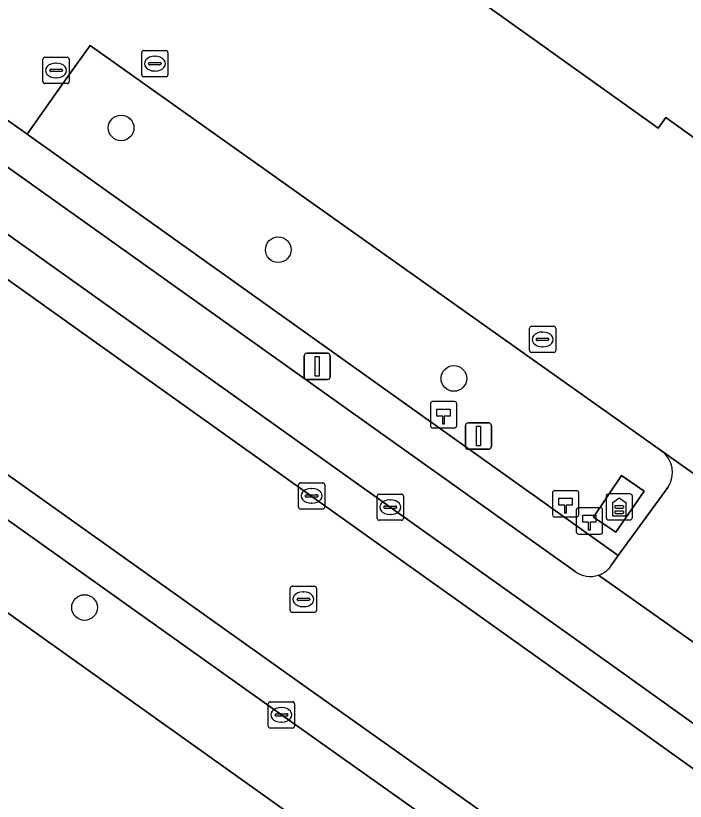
# Model space of a CAD drawing. Extents: x 157692 to 159674, y 381452 to 383291.
# Drawn here: x 158927.09 to 158952.61, y 382546.74 to 382576.67 of the extents above; entities that cross this region are included whole.
import ezdxf

# ---------------------------------------------------------------- set-up
doc = ezdxf.new("R2010")
doc.units = 0
for name, color, linetype in [('IMGEO_Boom', 7, 'Continuous'), ('IMGEO_Erf', 7, 'Continuous'), ('IMGEO_Groenvoorziening', 7, 'Continuous'), ('IMGEO_Hectometerpaal', 7, 'Continuous'), ('IMGEO_Kolk', 7, 'Continuous'), ('IMGEO_Lichtmast', 7, 'Continuous'), ('IMGEO_Pand', 7, 'Continuous'), ('IMGEO_Parkeervlak_open', 7, 'Continuous'), ('IMGEO_Reclamezuil', 7, 'Continuous'), ('IMGEO_Rijbaan_lokaal_gesloten', 7, 'Continuous'), ('IMGEO_Rioolput', 7, 'Continuous'), ('IMGEO_Terreindeel_gesloten', 7, 'Continuous'), ('IMGEO_Verkeersbordpaal', 7, 'Continuous'), ('IMGEO_Voetpad_open', 7, 'Continuous')]:
    doc.layers.add(name, color=color, linetype=linetype)

msp = doc.modelspace()

# ---------------------------------------------------------------- linework, layer by layer
at = {"layer": 'IMGEO_Boom'}
for centre in [(158931.105, 382572.395), (158937.096, 382567.754), (158943.792, 382562.849), (158929.71, 382554.12)]:
    msp.add_circle(centre, 0.489, dxfattribs=at)
at = {"layer": 'IMGEO_Erf'}
for points in [[(159078.203, 382650.857), (159039.075, 382664.874), (159032.773, 382655.115), (159013.895, 382628.869), (159007.358, 382633.571), (159000, 382623.515), (158967.289, 382577.779), (158964.38, 382573.712), (158963.946, 382574.022), (158958.986, 382567.086), (158958.453, 382567.467), (158953.209, 382571.217), (158953.502, 382571.623), (158951.867, 382572.792), (158951.576, 382572.383), (158951.258, 382572.611), (158935.9, 382583.592), (158930.86, 382587.196), (158931.704, 382588.376), (158930.11, 382589.516)], [(159002.332, 382500), (159000.76, 382501.216), (159000, 382501.76), (158990.321, 382508.687), (158983.311, 382513.649), (158918.117, 382560.072), (158891.352, 382579.085), (158890.89, 382578.255), (158883.322, 382583.701), (158883.51, 382584.587), (158873.747, 382591.565), (158821.576, 382628.531)], [(158911.238, 382588.937), (158911.435, 382588.804), (158912.421, 382588.084), (158913.787, 382587.069), (158912.612, 382585.431), (158918.764, 382581.101), (158917.462, 382579.317), (158927.522, 382572.152), (158928.889, 382574.09), (158929.926, 382575.536), (158945.47, 382564.515), (158951.711, 382560.09), (158958.522, 382555.261), (158958.644, 382555.444)]]:
    msp.add_lwpolyline(points, dxfattribs=at)
at = {"layer": 'IMGEO_Groenvoorziening'}
for points in [[(158929.926, 382575.536), (158928.889, 382574.09), (158927.522, 382572.152), (158950.061, 382556.101), (158951.953, 382558.696)], [(158951.711, 382560.09), (158945.47, 382564.515), (158929.926, 382575.536)]]:
    msp.add_lwpolyline(points, dxfattribs=at)
msp.add_lwpolyline([(158949.962, 382556.988), (158949.121, 382557.557), (158950.182, 382559.149), (158951.05, 382558.554)], close=True, dxfattribs=at)
msp.add_arc((158951.09, 382559.264), 1.033, 326.641, 53.0559, dxfattribs=at)
at = {"layer": 'IMGEO_Hectometerpaal'}
for p, q in [((158942.901, 382561.882), (158942.901, 382561.041)), ((158942.901, 382561.882), (158942.901, 382561.041)), ((158943.817, 382561.966), (158942.976, 382561.966)), ((158943.817, 382561.966), (158942.976, 382561.966)), ((158943.901, 382561.05), (158943.901, 382561.891)), ((158943.901, 382561.05), (158943.901, 382561.891)), ((158942.985, 382560.966), (158943.826, 382560.966)), ((158942.985, 382560.966), (158943.826, 382560.966)), ((158947.553, 382558.486), (158947.553, 382557.645)), ((158947.553, 382558.486), (158947.553, 382557.645)), ((158948.469, 382558.57), (158947.628, 382558.57)), ((158948.469, 382558.57), (158947.628, 382558.57)), ((158948.553, 382557.654), (158948.553, 382558.495)), ((158948.553, 382557.654), (158948.553, 382558.495)), ((158948.46, 382557.835), (158948.46, 382556.994)), ((158948.46, 382557.835), (158948.46, 382556.994)), ((158949.376, 382557.919), (158948.535, 382557.919)), ((158949.376, 382557.919), (158948.535, 382557.919)), ((158949.46, 382557.003), (158949.46, 382557.844)), ((158949.46, 382557.003), (158949.46, 382557.844)), ((158947.637, 382557.57), (158948.478, 382557.57)), ((158947.637, 382557.57), (158948.478, 382557.57)), ((158948.544, 382556.919), (158949.385, 382556.919)), ((158948.544, 382556.919), (158949.385, 382556.919))]:
    msp.add_line(p, q, dxfattribs=at)
for points in [[(158943.426, 382561.11), (158943.366, 382561.11), (158943.366, 382561.415), (158943.146, 382561.415), (158943.146, 382561.684), (158943.646, 382561.684), (158943.646, 382561.415), (158943.426, 382561.415), (158943.426, 382561.11)], [(158948.078, 382557.714), (158948.018, 382557.714), (158948.018, 382558.019), (158947.798, 382558.019), (158947.798, 382558.288), (158948.298, 382558.288), (158948.298, 382558.019), (158948.078, 382558.019), (158948.078, 382557.714)], [(158948.985, 382557.063), (158948.925, 382557.063), (158948.925, 382557.368), (158948.705, 382557.368), (158948.705, 382557.637), (158949.205, 382557.637), (158949.205, 382557.368), (158948.985, 382557.368), (158948.985, 382557.063)]]:
    msp.add_lwpolyline(points, dxfattribs=at)
for centre, start, end in [((158942.979, 382561.888), 92.4484, 184.2845), ((158942.979, 382561.888), 92.4484, 184.2845), ((158943.823, 382561.888), 2.4484, 94.2845), ((158943.823, 382561.888), 2.4484, 94.2845), ((158942.979, 382561.044), 182.4484, 274.2845), ((158942.979, 382561.044), 182.4484, 274.2845), ((158943.823, 382561.044), 272.4484, 4.2845), ((158943.823, 382561.044), 272.4484, 4.2845), ((158947.631, 382558.492), 92.4484, 184.2845), ((158947.631, 382558.492), 92.4484, 184.2845), ((158948.475, 382558.492), 2.4484, 94.2845), ((158948.475, 382558.492), 2.4484, 94.2845), ((158948.538, 382557.841), 92.4484, 184.2845), ((158948.538, 382557.841), 92.4484, 184.2845), ((158949.382, 382557.841), 2.4484, 94.2845), ((158949.382, 382557.841), 2.4484, 94.2845), ((158947.631, 382557.648), 182.4484, 274.2845), ((158947.631, 382557.648), 182.4484, 274.2845), ((158948.475, 382557.648), 272.4484, 4.2845), ((158948.475, 382557.648), 272.4484, 4.2845), ((158948.538, 382556.997), 182.4484, 274.2845), ((158948.538, 382556.997), 182.4484, 274.2845), ((158949.382, 382556.997), 272.4484, 4.2845), ((158949.382, 382556.997), 272.4484, 4.2845)]:
    msp.add_arc(centre, 0.0779, start, end, dxfattribs=at)
at = {"layer": 'IMGEO_Kolk'}
for p, q in [((158931.891, 382574.417), (158931.891, 382575.269)), ((158931.966, 382575.343), (158932.818, 382575.343)), ((158932.892, 382575.269), (158932.892, 382574.417)), ((158928.126, 382574.159), (158928.126, 382575.011)), ((158928.201, 382575.085), (158929.053, 382575.085)), ((158928.614, 382574.865), (158928.639, 382574.865)), ((158929.127, 382575.011), (158929.127, 382574.159)), ((158932.193, 382574.886), (158932.591, 382574.886)), ((158932.379, 382575.123), (158932.404, 382575.123)), ((158928.385, 382574.579), (158928.385, 382574.591)), ((158928.428, 382574.628), (158928.826, 382574.628)), ((158928.869, 382574.591), (158928.869, 382574.579)), ((158932.15, 382574.837), (158932.15, 382574.849)), ((158932.588, 382574.8), (158932.19, 382574.8)), ((158932.402, 382574.563), (158932.377, 382574.563)), ((158932.634, 382574.849), (158932.634, 382574.837)), ((158928.823, 382574.542), (158928.425, 382574.542)), ((158928.637, 382574.305), (158928.612, 382574.305)), ((158932.818, 382574.343), (158931.966, 382574.343)), ((158929.053, 382574.085), (158928.201, 382574.085)), ((158946.675, 382563.909), (158946.675, 382564.761)), ((158946.75, 382564.835), (158947.602, 382564.835)), ((158947.676, 382564.761), (158947.676, 382563.909)), ((158947.163, 382564.615), (158947.188, 382564.615)), ((158946.934, 382564.329), (158946.934, 382564.341)), ((158947.372, 382564.292), (158946.974, 382564.292)), ((158946.977, 382564.378), (158947.375, 382564.378)), ((158947.418, 382564.341), (158947.418, 382564.329)), ((158947.602, 382563.835), (158946.75, 382563.835)), ((158947.186, 382564.055), (158947.161, 382564.055)), ((158940.942, 382558.442), (158941.794, 382558.442)), ((158940.867, 382557.516), (158940.867, 382558.368)), ((158941.355, 382558.222), (158941.38, 382558.222)), ((158941.868, 382558.368), (158941.868, 382557.516)), ((158941.126, 382557.936), (158941.126, 382557.948)), ((158941.564, 382557.899), (158941.166, 382557.899)), ((158941.169, 382557.985), (158941.567, 382557.985)), ((158941.61, 382557.948), (158941.61, 382557.936)), ((158941.378, 382557.662), (158941.353, 382557.662)), ((158941.794, 382557.442), (158940.942, 382557.442)), ((158936.717, 382549.602), (158936.717, 382550.454)), ((158936.792, 382550.528), (158937.644, 382550.528)), ((158937.718, 382550.454), (158937.718, 382549.602)), ((158936.976, 382550.022), (158936.976, 382550.034)), ((158937.019, 382550.071), (158937.417, 382550.071)), ((158937.205, 382550.308), (158937.23, 382550.308)), ((158937.46, 382550.034), (158937.46, 382550.022)), ((158937.414, 382549.985), (158937.016, 382549.985)), ((158937.228, 382549.748), (158937.203, 382549.748)), ((158937.644, 382549.528), (158936.792, 382549.528))]:
    msp.add_line(p, q, dxfattribs=at)
for points in [[(158931.891, 382574.417), (158931.891, 382575.269)], [(158931.966, 382575.343), (158932.818, 382575.343)], [(158932.892, 382575.269), (158932.892, 382574.417)], [(158928.126, 382574.159), (158928.126, 382575.011)], [(158928.201, 382575.085), (158929.053, 382575.085)], [(158929.127, 382575.011), (158929.127, 382574.159)], [(158932.818, 382574.343), (158931.966, 382574.343)], [(158929.053, 382574.085), (158928.201, 382574.085)], [(158946.675, 382563.909), (158946.675, 382564.761)], [(158946.75, 382564.835), (158947.602, 382564.835)], [(158947.676, 382564.761), (158947.676, 382563.909)], [(158947.602, 382563.835), (158946.75, 382563.835)], [(158940.942, 382558.442), (158941.794, 382558.442)], [(158940.867, 382557.516), (158940.867, 382558.368)], [(158941.868, 382558.368), (158941.868, 382557.516)], [(158941.794, 382557.442), (158940.942, 382557.442)], [(158936.717, 382549.602), (158936.717, 382550.454)], [(158936.792, 382550.528), (158937.644, 382550.528)], [(158937.718, 382550.454), (158937.718, 382549.602)], [(158937.644, 382549.528), (158936.792, 382549.528)]]:
    msp.add_lwpolyline(points, dxfattribs=at)
for centre, radius, start, end in [((158931.968, 382575.267), 0.0765, 91.552, 178.448), ((158931.968, 382575.267), 0.0765, 91.552, 178.448), ((158932.816, 382575.267), 0.0765, 1.552, 88.448), ((158932.816, 382575.267), 0.0765, 1.552, 88.448), ((158928.203, 382575.009), 0.0765, 91.552, 178.448), ((158928.203, 382575.009), 0.0765, 91.552, 178.448), ((158929.051, 382575.009), 0.0765, 1.552, 88.448), ((158929.051, 382575.009), 0.0765, 1.552, 88.448), ((158932.19, 382574.846), 0.0403, 85.8775, 175.7526), ((158932.595, 382574.848), 0.0386, 1.7309, 96.639), ((158928.425, 382574.588), 0.0403, 85.8775, 175.7526), ((158928.422, 382574.578), 0.0366, 178.938, 274.7102), ((158928.826, 382574.585), 0.043, 264.8664, 352.4533), ((158928.83, 382574.59), 0.0386, 1.7309, 96.639), ((158932.187, 382574.836), 0.0366, 178.938, 274.7102), ((158932.591, 382574.843), 0.043, 264.8664, 352.4533), ((158931.968, 382574.419), 0.0765, 181.552, 268.448), ((158931.968, 382574.419), 0.0765, 181.552, 268.448), ((158932.816, 382574.419), 0.0765, 271.552, 358.448), ((158932.816, 382574.419), 0.0765, 271.552, 358.448), ((158928.203, 382574.161), 0.0765, 181.552, 268.448), ((158928.203, 382574.161), 0.0765, 181.552, 268.448), ((158929.051, 382574.161), 0.0765, 271.552, 358.448), ((158929.051, 382574.161), 0.0765, 271.552, 358.448), ((158946.752, 382564.759), 0.0765, 91.552, 178.448), ((158946.752, 382564.759), 0.0765, 91.552, 178.448), ((158947.6, 382564.759), 0.0765, 1.552, 88.448), ((158947.6, 382564.759), 0.0765, 1.552, 88.448), ((158946.974, 382564.338), 0.0403, 85.8775, 175.7526), ((158946.971, 382564.328), 0.0366, 178.938, 274.7102), ((158947.375, 382564.335), 0.043, 264.8664, 352.4533), ((158947.379, 382564.34), 0.0386, 1.7309, 96.639), ((158946.752, 382563.911), 0.0765, 181.552, 268.448), ((158946.752, 382563.911), 0.0765, 181.552, 268.448), ((158947.6, 382563.911), 0.0765, 271.552, 358.448), ((158947.6, 382563.911), 0.0765, 271.552, 358.448), ((158940.944, 382558.366), 0.0765, 91.552, 178.448), ((158940.944, 382558.366), 0.0765, 91.552, 178.448), ((158941.792, 382558.366), 0.0765, 1.552, 88.448), ((158941.792, 382558.366), 0.0765, 1.552, 88.448), ((158941.166, 382557.945), 0.0403, 85.8775, 175.7526), ((158941.163, 382557.935), 0.0366, 178.938, 274.7102), ((158941.567, 382557.942), 0.043, 264.8664, 352.4533), ((158941.571, 382557.947), 0.0386, 1.7309, 96.639), ((158940.944, 382557.518), 0.0765, 181.552, 268.448), ((158940.944, 382557.518), 0.0765, 181.552, 268.448), ((158941.792, 382557.518), 0.0765, 271.552, 358.448), ((158941.792, 382557.518), 0.0765, 271.552, 358.448), ((158936.794, 382550.452), 0.0765, 91.552, 178.448), ((158936.794, 382550.452), 0.0765, 91.552, 178.448), ((158937.642, 382550.452), 0.0765, 1.552, 88.448), ((158937.642, 382550.452), 0.0765, 1.552, 88.448), ((158937.016, 382550.031), 0.0403, 85.8775, 175.7526), ((158937.013, 382550.021), 0.0366, 178.938, 274.7102), ((158937.417, 382550.028), 0.043, 264.8664, 352.4533), ((158937.421, 382550.033), 0.0386, 1.7309, 96.639), ((158936.794, 382549.604), 0.0765, 181.552, 268.448), ((158936.794, 382549.604), 0.0765, 181.552, 268.448), ((158937.642, 382549.604), 0.0765, 271.552, 358.448), ((158937.642, 382549.604), 0.0765, 271.552, 358.448)]:
    msp.add_arc(centre, radius, start, end, dxfattribs=at)
for centre, major_axis, ratio, start_param, end_param in [((158928.613, 382574.585), (-0.387, 0.002), 0.722429, 4.712389, 7.853982), ((158928.638, 382574.585), (-0.39, 0.002), 0.717154, 1.570796, 4.712389), ((158932.378, 382574.843), (-0.387, 0.002), 0.722429, 4.712389, 7.853982), ((158932.403, 382574.843), (-0.39, 0.002), 0.717154, 1.570796, 4.712389), ((158947.162, 382564.335), (-0.387, 0.002), 0.722429, 4.712389, 7.853982), ((158947.187, 382564.335), (-0.39, 0.002), 0.717154, 1.570796, 4.712389), ((158941.354, 382557.942), (-0.387, 0.002), 0.722429, 4.712389, 7.853982), ((158941.379, 382557.942), (-0.39, 0.002), 0.717154, 1.570796, 4.712389), ((158937.204, 382550.028), (-0.387, 0.002), 0.722429, 4.712389, 7.853982), ((158937.229, 382550.028), (-0.39, 0.002), 0.717154, 1.570796, 4.712389)]:
    msp.add_ellipse(centre, major_axis=major_axis, ratio=ratio, start_param=start_param, end_param=end_param, dxfattribs=at)
at = {"layer": 'IMGEO_Lichtmast'}
for p, q in [((158938.183, 382563.807), (158938.973, 382563.807)), ((158938.973, 382563.807), (158938.183, 382563.807)), ((158938.083, 382562.907), (158938.083, 382563.707)), ((158938.083, 382563.707), (158938.083, 382562.907)), ((158939.073, 382563.707), (158939.073, 382562.907)), ((158939.073, 382562.907), (158939.073, 382563.707)), ((158938.973, 382562.807), (158938.183, 382562.807)), ((158938.183, 382562.807), (158938.973, 382562.807))]:
    msp.add_line(p, q, dxfattribs=at)
msp.add_lwpolyline([(158938.503, 382563.682), (158938.653, 382563.682), (158938.653, 382562.932), (158938.503, 382562.932), (158938.503, 382563.682)], dxfattribs=at)
for centre, start, end in [((158938.183, 382563.707), 90, 180), ((158938.183, 382563.707), 90, 180), ((158938.973, 382563.707), 0, 90), ((158938.973, 382563.707), 360, 90), ((158938.183, 382562.907), 180, 270), ((158938.183, 382562.907), 180, 270), ((158938.973, 382562.907), 270, 0), ((158938.973, 382562.907), 270, 0)]:
    msp.add_arc(centre, 0.1, start, end, dxfattribs=at)
at = {"layer": 'IMGEO_Pand'}
msp.add_lwpolyline([(158935.9, 382583.592), (158951.258, 382572.611), (158951.576, 382572.383), (158951.867, 382572.792), (158953.502, 382571.623), (158953.209, 382571.217), (158958.453, 382567.467), (158958.986, 382567.086), (158963.946, 382574.022), (158964.38, 382573.712), (158967.289, 382577.779), (159000, 382623.515), (159007.358, 382633.571), (159013.895, 382628.869), (159032.773, 382655.115), (159002.952, 382676.669), (159000, 382672.542), (158990.729, 382659.58), (158990.362, 382659.842), (158976.727, 382640.777), (158958.312, 382614.681), (158956.344, 382611.891), (158940.861, 382590.529)], close=True, dxfattribs=at)
at = {"layer": 'IMGEO_Parkeervlak_open'}
for points in [[(158859.78, 382615.893), (158874.33, 382605.57), (158875.774, 382604.548), (158883.958, 382598.757), (158891.071, 382593.723), (158901.219, 382586.503), (158906.81, 382582.525), (158915.236, 382576.539), (158924.73, 382569.794), (158941.367, 382557.941), (158948.158, 382553.099), (158954.148, 382548.827), (158959.843, 382544.766), (158974.147, 382534.627), (158992.367, 382521.662), (159000, 382516.238), (159005.544, 382512.298), (159007.749, 382510.731), (159009.52, 382509.402)], [(158948.421, 382555.497), (158921.84, 382574.409), (158917.419, 382577.57), (158909.75, 382582.997)], [(159028.583, 382487.197), (159033.254, 382479.182), (159043.96, 382460.931), (159048.843, 382452.528), (159053.849, 382443.913), (159058.62, 382435.786), (159060.954, 382437.177), (159051.18, 382453.885), (159024.202, 382500), (159021.942, 382503.864), (159019.543, 382505.58), (159013.248, 382510.083), (159007.095, 382514.485), (159006.934, 382514.6), (159000, 382519.504), (158955.619, 382550.889), (158949.306, 382555.352)]]:
    msp.add_lwpolyline(points, dxfattribs=at)
msp.add_arc((158949.001, 382556.264), 0.962, 232.9142, 288.4762, dxfattribs=at)
at = {"layer": 'IMGEO_Reclamezuil'}
for p, q in [((158950.503, 382558.452), (158949.695, 382558.452)), ((158950.503, 382558.452), (158949.695, 382558.452)), ((158949.601, 382558.358), (158949.601, 382557.55)), ((158949.601, 382558.358), (158949.601, 382557.55)), ((158950.597, 382557.55), (158950.597, 382558.358)), ((158950.597, 382557.55), (158950.597, 382558.358)), ((158950.23, 382557.994), (158949.968, 382557.994)), ((158949.968, 382557.907), (158950.23, 382557.907)), ((158950.23, 382557.792), (158949.968, 382557.792)), ((158949.968, 382557.705), (158950.23, 382557.705)), ((158949.695, 382557.456), (158950.503, 382557.456)), ((158949.695, 382557.456), (158950.503, 382557.456))]:
    msp.add_line(p, q, dxfattribs=at)
msp.add_lwpolyline([(158949.849, 382558.125), (158950.099, 382558.295), (158950.349, 382558.125), (158950.349, 382557.602), (158949.849, 382557.602), (158949.849, 382558.125)], dxfattribs=at)
for centre, radius, start, end in [((158949.695, 382558.358), 0.0946, 90, 180), ((158949.695, 382558.358), 0.0946, 90, 180), ((158950.503, 382558.358), 0.0946, 0, 90), ((158950.503, 382558.358), 0.0946, 0, 90), ((158949.968, 382557.951), 0.0436, 89.974, 270.026), ((158950.23, 382557.951), 0.0436, 269.974, 90.026), ((158949.695, 382557.55), 0.0946, 180, 270), ((158949.695, 382557.55), 0.0946, 180, 270), ((158949.968, 382557.748), 0.0436, 89.974, 270.026), ((158950.23, 382557.748), 0.0436, 269.974, 90.026), ((158950.503, 382557.55), 0.0946, 270, 0), ((158950.503, 382557.55), 0.0946, 270, 0)]:
    msp.add_arc(centre, radius, start, end, dxfattribs=at)
at = {"layer": 'IMGEO_Rijbaan_lokaal_gesloten'}
for points in [[(158953.336, 382547.687), (158947.181, 382552.076), (158940.554, 382556.801), (158923.918, 382568.653), (158914.659, 382575.232), (158905.999, 382581.384), (158858.97, 382614.751), (158843.467, 382625.811)], [(158839.343, 382621.352), (158854.934, 382610.247), (158855.479, 382609.864), (158869.561, 382599.949), (158876.261, 382595.131), (158887.025, 382587.502), (158893.884, 382582.599), (158920.512, 382563.634), (158938.029, 382551.171), (158955.558, 382538.753)], [(158954.148, 382548.827), (158948.158, 382553.099), (158941.367, 382557.941), (158924.73, 382569.794), (158915.236, 382576.539), (158906.81, 382582.525), (158901.219, 382586.503), (158891.071, 382593.723), (158883.958, 382598.757), (158875.774, 382604.548), (158874.33, 382605.57), (158859.78, 382615.893), (158858.97, 382614.751), (158905.999, 382581.384), (158914.659, 382575.232), (158923.918, 382568.653), (158940.554, 382556.801), (158947.181, 382552.076), (158953.336, 382547.687)]]:
    msp.add_lwpolyline(points, dxfattribs=at)
msp.add_lwpolyline([(158969.774, 382528.594), (158955.558, 382538.753), (158938.029, 382551.171), (158920.512, 382563.634), (158893.884, 382582.599), (158893.071, 382581.459), (158919.7, 382562.493), (158937.219, 382550.029), (158954.746, 382537.612), (158968.962, 382527.454), (158985.053, 382516.037), (158985.863, 382517.179)], close=True, dxfattribs=at)
at = {"layer": 'IMGEO_Rioolput'}
for p, q in [((158937.869, 382557.947), (158937.869, 382558.799)), ((158937.944, 382558.873), (158938.796, 382558.873)), ((158938.87, 382558.799), (158938.87, 382557.947)), ((158938.171, 382558.416), (158938.569, 382558.416)), ((158938.357, 382558.653), (158938.382, 382558.653)), ((158938.128, 382558.367), (158938.128, 382558.379)), ((158938.566, 382558.33), (158938.168, 382558.33)), ((158938.612, 382558.379), (158938.612, 382558.367)), ((158938.796, 382557.873), (158937.944, 382557.873)), ((158938.38, 382558.093), (158938.355, 382558.093)), ((158937.553, 382554.006), (158937.553, 382554.858)), ((158937.628, 382554.932), (158938.48, 382554.932)), ((158938.554, 382554.858), (158938.554, 382554.006)), ((158938.041, 382554.712), (158938.066, 382554.712)), ((158937.812, 382554.426), (158937.812, 382554.438)), ((158938.25, 382554.389), (158937.852, 382554.389)), ((158937.855, 382554.475), (158938.253, 382554.475)), ((158938.296, 382554.438), (158938.296, 382554.426)), ((158938.48, 382553.932), (158937.628, 382553.932)), ((158938.064, 382554.152), (158938.039, 382554.152))]:
    msp.add_line(p, q, dxfattribs=at)
for points in [[(158937.869, 382557.947), (158937.869, 382558.799)], [(158937.944, 382558.873), (158938.796, 382558.873)], [(158938.87, 382558.799), (158938.87, 382557.947)], [(158938.796, 382557.873), (158937.944, 382557.873)], [(158937.553, 382554.006), (158937.553, 382554.858)], [(158937.628, 382554.932), (158938.48, 382554.932)], [(158938.554, 382554.858), (158938.554, 382554.006)], [(158938.48, 382553.932), (158937.628, 382553.932)]]:
    msp.add_lwpolyline(points, dxfattribs=at)
for centre, radius, start, end in [((158937.946, 382558.797), 0.0765, 91.552, 178.448), ((158937.946, 382558.797), 0.0765, 91.552, 178.448), ((158938.794, 382558.797), 0.0765, 1.552, 88.448), ((158938.794, 382558.797), 0.0765, 1.552, 88.448), ((158938.168, 382558.376), 0.0403, 85.8775, 175.7526), ((158938.573, 382558.378), 0.0386, 1.7309, 96.639), ((158938.165, 382558.366), 0.0366, 178.938, 274.7102), ((158938.569, 382558.373), 0.043, 264.8664, 352.4533), ((158937.946, 382557.949), 0.0765, 181.552, 268.448), ((158937.946, 382557.949), 0.0765, 181.552, 268.448), ((158938.794, 382557.949), 0.0765, 271.552, 358.448), ((158938.794, 382557.949), 0.0765, 271.552, 358.448), ((158937.63, 382554.856), 0.0765, 91.552, 178.448), ((158937.63, 382554.856), 0.0765, 91.552, 178.448), ((158938.478, 382554.856), 0.0765, 1.552, 88.448), ((158938.478, 382554.856), 0.0765, 1.552, 88.448), ((158937.852, 382554.435), 0.0403, 85.8775, 175.7526), ((158937.849, 382554.425), 0.0366, 178.938, 274.7102), ((158938.253, 382554.432), 0.043, 264.8664, 352.4533), ((158938.257, 382554.437), 0.0386, 1.7309, 96.639), ((158937.63, 382554.008), 0.0765, 181.552, 268.448), ((158937.63, 382554.008), 0.0765, 181.552, 268.448), ((158938.478, 382554.008), 0.0765, 271.552, 358.448), ((158938.478, 382554.008), 0.0765, 271.552, 358.448)]:
    msp.add_arc(centre, radius, start, end, dxfattribs=at)
for centre, major_axis, ratio, start_param, end_param in [((158938.356, 382558.373), (-0.387, 0.002), 0.722429, 4.712389, 7.853982), ((158938.381, 382558.373), (-0.39, 0.002), 0.717154, 1.570796, 4.712389), ((158938.04, 382554.432), (-0.387, 0.002), 0.722429, 4.712389, 7.853982), ((158938.065, 382554.432), (-0.39, 0.002), 0.717154, 1.570796, 4.712389)]:
    msp.add_ellipse(centre, major_axis=major_axis, ratio=ratio, start_param=start_param, end_param=end_param, dxfattribs=at)
at = {"layer": 'IMGEO_Terreindeel_gesloten'}
msp.add_lwpolyline([(158950.182, 382559.149), (158949.121, 382557.557), (158949.962, 382556.988), (158951.05, 382558.554)], close=True, dxfattribs=at)
at = {"layer": 'IMGEO_Verkeersbordpaal'}
for p, q in [((158944.332, 382561.152), (158945.122, 382561.152)), ((158945.122, 382561.152), (158944.332, 382561.152)), ((158944.232, 382560.252), (158944.232, 382561.052)), ((158944.232, 382561.052), (158944.232, 382560.252)), ((158945.222, 382561.052), (158945.222, 382560.252)), ((158945.222, 382560.252), (158945.222, 382561.052)), ((158945.122, 382560.152), (158944.332, 382560.152)), ((158944.332, 382560.152), (158945.122, 382560.152))]:
    msp.add_line(p, q, dxfattribs=at)
msp.add_lwpolyline([(158944.652, 382561.027), (158944.802, 382561.027), (158944.802, 382560.277), (158944.652, 382560.277), (158944.652, 382561.027)], dxfattribs=at)
for centre, start, end in [((158944.332, 382561.052), 90, 180), ((158944.332, 382561.052), 90, 180), ((158945.122, 382561.052), 0, 90), ((158945.122, 382561.052), 360, 90), ((158944.332, 382560.252), 180, 270), ((158944.332, 382560.252), 180, 270), ((158945.122, 382560.252), 270, 0), ((158945.122, 382560.252), 270, 0)]:
    msp.add_arc(centre, 0.1, start, end, dxfattribs=at)
at = {"layer": 'IMGEO_Voetpad_open'}
msp.add_lwpolyline([(158985.053, 382516.037), (158968.962, 382527.454), (158954.746, 382537.612), (158937.219, 382550.029), (158919.7, 382562.493), (158893.071, 382581.459), (158891.352, 382579.085), (158918.117, 382560.072), (158983.311, 382513.649)], close=True, dxfattribs=at)
for points in [[(158927.522, 382572.152), (158917.462, 382579.317), (158917.197, 382578.954)], [(158917.419, 382577.57), (158921.84, 382574.409), (158948.421, 382555.497)], [(158949.82, 382555.761), (158950.061, 382556.101), (158927.522, 382572.152)], [(158949.306, 382555.352), (158955.619, 382550.889), (158958.522, 382555.261), (158951.711, 382560.09)], [(158951.953, 382558.696), (158950.061, 382556.101), (158949.82, 382555.761)]]:
    msp.add_lwpolyline(points, dxfattribs=at)
for centre, radius, start, end in [((158951.09, 382559.264), 1.033, 326.641, 53.0559), ((158949.002, 382556.261), 0.959, 288.4737, 328.5463), ((158949.002, 382556.261), 0.959, 288.4737, 328.5463), ((158949.001, 382556.264), 0.962, 232.9142, 288.4762)]:
    msp.add_arc(centre, radius, start, end, dxfattribs=at)

doc.saveas('drawing.dxf')
